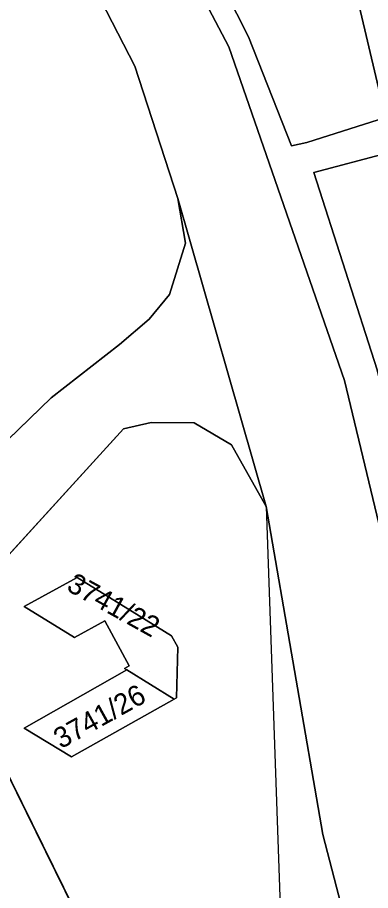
# Model space of a CAD drawing. Extents: x -262715 to -259381, y -1237238 to -1231182.
# Drawn here: x -261710.1 to -261675.7, y -1235149.3 to -1235064.3 of the extents above; entities that cross this region are included whole.
import ezdxf

# ---------------------------------------------------------------- set-up
doc = ezdxf.new("R2010")
doc.units = 0
for name, color, linetype in [('body_kn', 7, 'Continuous'), ('kladpar_druhypozemkov', 7, 'Continuous'), ('kladpar_hranice', 7, 'Continuous'), ('kladpar_parcelnecisla', 7, 'Continuous'), ('kladpar_plochy', 7, 'Continuous')]:
    doc.layers.add(name, color=color, linetype=linetype)

msp = doc.modelspace()

# ---------------------------------------------------------------- linework, layer by layer
at = {"layer": 'body_kn'}
for p, q in [((-261687.6, -1235066.24), (-261687.6, -1235066.24)), ((-261689.52, -1235067.21), (-261689.52, -1235067.21)), ((-261698.68, -1235069.1), (-261698.68, -1235069.1)), ((-261683.41, -1235076.85), (-261683.41, -1235076.85)), ((-261681.93, -1235076.53), (-261681.93, -1235076.53)), ((-261681.24, -1235079.42), (-261681.24, -1235079.42)), ((-261694.48, -1235081.97), (-261694.48, -1235081.97)), ((-261693.74, -1235086.31), (-261693.74, -1235086.31)), ((-261695.32, -1235091.3), (-261695.32, -1235091.3)), ((-261697.3, -1235093.72), (-261697.3, -1235093.72)), ((-261700.19, -1235096.19), (-261700.19, -1235096.19)), ((-261678.27, -1235099.69), (-261678.27, -1235099.69)), ((-261706.82, -1235101.35), (-261706.82, -1235101.35)), ((-261697.08, -1235103.75), (-261697.08, -1235103.75)), ((-261692.89, -1235103.79), (-261692.89, -1235103.79)), ((-261699.78, -1235104.38), (-261699.78, -1235104.38)), ((-261689.26, -1235105.94), (-261689.26, -1235105.94)), ((-261685.9, -1235111.94), (-261685.9, -1235111.94)), ((-261685.9, -1235111.94), (-261685.9, -1235111.94)), ((-261704.29, -1235118.85), (-261704.29, -1235118.85)), ((-261704.29, -1235118.85), (-261704.29, -1235118.85)), ((-261709.46, -1235121.66), (-261709.46, -1235121.66)), ((-261709.46, -1235121.66), (-261709.46, -1235121.66)), ((-261701.6, -1235123.07), (-261701.6, -1235123.07)), ((-261704.56, -1235124.69), (-261704.56, -1235124.69)), ((-261695.11, -1235124.54), (-261695.11, -1235124.54)), ((-261694.51, -1235125.63), (-261694.51, -1235125.63)), ((-261699.69, -1235127.7), (-261699.69, -1235127.7)), ((-261699.45, -1235127.85), (-261699.45, -1235127.85)), ((-261699.45, -1235127.85), (-261699.45, -1235127.85)), ((-261699.22, -1235127.43), (-261699.22, -1235127.43)), ((-261694.63, -1235130.55), (-261694.63, -1235130.55)), ((-261694.86, -1235130.68), (-261694.86, -1235130.68)), ((-261709.45, -1235133.51), (-261709.45, -1235133.51)), ((-261704.85, -1235136.29), (-261704.85, -1235136.29)), ((-261680.36, -1235143.86), (-261680.36, -1235143.86))]:
    msp.add_line(p, q, dxfattribs=at)
at = {"layer": 'kladpar_druhypozemkov'}
for p, q in [((-261697.25, -1235127.97), (-261697.25, -1235127.97)), ((-261702.36, -1235131.52), (-261702.36, -1235131.52))]:
    msp.add_line(p, q, dxfattribs=at)
at = {"layer": 'kladpar_hranice'}
for p, q in [((-261709.46, -1235121.66), (-261704.29, -1235118.85)), ((-261704.29, -1235118.85), (-261709.46, -1235121.66)), ((-261704.29, -1235118.85), (-261695.11, -1235124.54)), ((-261695.11, -1235124.54), (-261704.29, -1235118.85)), ((-261704.56, -1235124.69), (-261709.46, -1235121.66)), ((-261709.46, -1235121.66), (-261704.56, -1235124.69)), ((-261699.45, -1235127.85), (-261694.86, -1235130.68))]:
    msp.add_line(p, q, dxfattribs=at)
for points in [[(-261698.97, -1235043.8), (-261687.6, -1235066.24), (-261683.41, -1235076.85), (-261681.93, -1235076.53), (-261674.26, -1235074.08), (-261673.47, -1235077.36), (-261674.15, -1235077.54), (-261681.24, -1235079.42), (-261675.08, -1235098.65), (-261665.36, -1235139.54), (-261665.04, -1235143.19), (-261664.49, -1235149.46), (-261664.37, -1235150.79), (-261658.84, -1235172.08), (-261652.02, -1235170.43), (-261651.19, -1235173.25), (-261658.01, -1235175.26), (-261658.8, -1235176.18), (-261667.48, -1235151.5), (-261668.39, -1235140.75), (-261678.27, -1235099.69), (-261689.52, -1235067.21), (-261701.27, -1235044.85), (-261699.1, -1235043.86)], [(-261680.07, -1235049.42), (-261674.26, -1235074.08), (-261681.93, -1235076.53), (-261683.41, -1235076.85), (-261687.6, -1235066.24), (-261698.97, -1235043.8)], [(-261701.27, -1235044.85), (-261689.52, -1235067.21), (-261678.27, -1235099.69), (-261668.39, -1235140.75), (-261667.48, -1235151.5), (-261658.8, -1235176.18), (-261645.36, -1235213.89), (-261630.14, -1235243.78), (-261628.74, -1235246.21), (-261599.38, -1235299.64), (-261589.5, -1235316.23), (-261558.55, -1235373.38)], [(-261625.4, -1235241.69), (-261642.75, -1235199.74), (-261651.19, -1235173.25), (-261652.02, -1235170.43), (-261655.86, -1235154.79), (-261657.57, -1235147.82), (-261661.26, -1235132.77), (-261674.15, -1235077.54), (-261673.47, -1235077.36), (-261674.26, -1235074.08), (-261680.07, -1235049.42)], [(-261701.99, -1235062.63), (-261698.68, -1235069.1), (-261694.48, -1235081.97), (-261693.74, -1235086.31), (-261695.32, -1235091.3), (-261697.3, -1235093.72), (-261700.19, -1235096.19), (-261706.82, -1235101.35), (-261723.84, -1235117.8)], [(-261626.47, -1235266.32), (-261635.49, -1235249.77), (-261636.93, -1235247.14), (-261652.95, -1235217.71), (-261671.58, -1235177.72), (-261680.36, -1235143.86), (-261685.9, -1235111.94), (-261694.48, -1235081.97), (-261698.68, -1235069.1), (-261701.99, -1235062.63)], [(-261665.04, -1235143.19), (-261665.36, -1235139.54), (-261675.08, -1235098.65), (-261681.24, -1235079.42), (-261674.15, -1235077.54), (-261661.26, -1235132.77), (-261657.57, -1235147.82), (-261665.04, -1235143.19)], [(-261723.84, -1235117.8), (-261706.82, -1235101.35), (-261700.19, -1235096.19), (-261697.3, -1235093.72), (-261695.32, -1235091.3), (-261693.74, -1235086.31), (-261694.48, -1235081.97), (-261685.9, -1235111.94), (-261682.74, -1235201.79)], [(-261652.73, -1235256.35), (-261653.37, -1235255.06), (-261657.73, -1235246.22), (-261717.88, -1235124.2), (-261699.78, -1235104.38), (-261697.08, -1235103.75), (-261692.89, -1235103.79), (-261689.26, -1235105.94), (-261685.9, -1235111.94), (-261680.36, -1235143.86), (-261671.58, -1235177.72), (-261652.95, -1235217.71), (-261636.93, -1235247.14), (-261642.44, -1235251.08), (-261646.89, -1235254.04), (-261652.73, -1235256.35)], [(-261685.9, -1235111.94), (-261689.26, -1235105.94), (-261692.89, -1235103.79), (-261697.08, -1235103.75), (-261699.78, -1235104.38), (-261717.88, -1235124.2), (-261657.73, -1235246.22)], [(-261699.69, -1235127.7), (-261699.22, -1235127.43), (-261701.6, -1235123.07), (-261704.56, -1235124.69)], [(-261704.56, -1235124.69), (-261701.6, -1235123.07), (-261699.22, -1235127.43), (-261699.69, -1235127.7)], [(-261695.11, -1235124.54), (-261694.51, -1235125.63), (-261694.63, -1235130.55), (-261694.86, -1235130.68)], [(-261694.86, -1235130.68), (-261694.63, -1235130.55), (-261694.51, -1235125.63), (-261695.11, -1235124.54)], [(-261699.69, -1235127.7), (-261699.45, -1235127.85), (-261709.45, -1235133.51), (-261704.85, -1235136.29), (-261694.86, -1235130.68)], [(-261694.86, -1235130.68), (-261704.85, -1235136.29), (-261709.45, -1235133.51), (-261699.45, -1235127.85)], [(-261694.86, -1235130.68), (-261699.45, -1235127.85), (-261699.69, -1235127.7)]]:
    msp.add_lwpolyline(points, dxfattribs=at)
at = {"layer": 'kladpar_plochy'}
for p, q in [((-261701.99, -1235062.63), (-261698.68, -1235069.1)), ((-261698.68, -1235069.1), (-261694.48, -1235081.97)), ((-261694.48, -1235081.97), (-261693.74, -1235086.31)), ((-261693.74, -1235086.31), (-261694.48, -1235081.97)), ((-261694.48, -1235081.97), (-261685.9, -1235111.94)), ((-261693.74, -1235086.31), (-261695.32, -1235091.3)), ((-261695.32, -1235091.3), (-261693.74, -1235086.31)), ((-261695.32, -1235091.3), (-261697.3, -1235093.72)), ((-261697.3, -1235093.72), (-261695.32, -1235091.3)), ((-261697.3, -1235093.72), (-261700.19, -1235096.19)), ((-261700.19, -1235096.19), (-261697.3, -1235093.72)), ((-261700.19, -1235096.19), (-261706.82, -1235101.35)), ((-261706.82, -1235101.35), (-261700.19, -1235096.19)), ((-261706.82, -1235101.35), (-261723.84, -1235117.8)), ((-261723.84, -1235117.8), (-261706.82, -1235101.35)), ((-261699.78, -1235104.38), (-261697.08, -1235103.75)), ((-261697.08, -1235103.75), (-261699.78, -1235104.38)), ((-261697.08, -1235103.75), (-261692.89, -1235103.79)), ((-261692.89, -1235103.79), (-261697.08, -1235103.75)), ((-261692.89, -1235103.79), (-261689.26, -1235105.94)), ((-261689.26, -1235105.94), (-261692.89, -1235103.79)), ((-261717.88, -1235124.2), (-261699.78, -1235104.38)), ((-261699.78, -1235104.38), (-261717.88, -1235124.2)), ((-261689.26, -1235105.94), (-261685.9, -1235111.94)), ((-261685.9, -1235111.94), (-261689.26, -1235105.94)), ((-261685.9, -1235111.94), (-261680.36, -1235143.86)), ((-261704.29, -1235118.85), (-261709.46, -1235121.66)), ((-261695.11, -1235124.54), (-261704.29, -1235118.85)), ((-261709.46, -1235121.66), (-261704.56, -1235124.69)), ((-261704.56, -1235124.69), (-261701.6, -1235123.07)), ((-261701.6, -1235123.07), (-261699.22, -1235127.43)), ((-261657.73, -1235246.22), (-261717.88, -1235124.2)), ((-261717.88, -1235124.2), (-261657.73, -1235246.22)), ((-261694.51, -1235125.63), (-261695.11, -1235124.54)), ((-261694.63, -1235130.55), (-261694.51, -1235125.63)), ((-261699.45, -1235127.85), (-261709.45, -1235133.51)), ((-261699.22, -1235127.43), (-261699.69, -1235127.7)), ((-261699.69, -1235127.7), (-261699.45, -1235127.85)), ((-261694.86, -1235130.68), (-261694.63, -1235130.55)), ((-261704.85, -1235136.29), (-261694.86, -1235130.68)), ((-261709.45, -1235133.51), (-261704.85, -1235136.29)), ((-261680.36, -1235143.86), (-261671.58, -1235177.72))]:
    msp.add_line(p, q, dxfattribs=at)
for points in [[(-261698.97, -1235043.8), (-261687.6, -1235066.24), (-261683.41, -1235076.85), (-261681.93, -1235076.53), (-261674.26, -1235074.08), (-261673.47, -1235077.36), (-261674.15, -1235077.54), (-261681.24, -1235079.42), (-261675.08, -1235098.65), (-261665.36, -1235139.54), (-261665.04, -1235143.19), (-261664.49, -1235149.46), (-261664.37, -1235150.79), (-261658.84, -1235172.08), (-261652.02, -1235170.43), (-261651.19, -1235173.25), (-261658.01, -1235175.26), (-261658.8, -1235176.18), (-261667.48, -1235151.5), (-261668.39, -1235140.75), (-261678.27, -1235099.69), (-261689.52, -1235067.21), (-261701.27, -1235044.85), (-261699.1, -1235043.86)], [(-261680.07, -1235049.42), (-261674.26, -1235074.08), (-261681.93, -1235076.53), (-261683.41, -1235076.85), (-261687.6, -1235066.24), (-261698.97, -1235043.8), (-261698.47, -1235043.95), (-261697.9, -1235044.12), (-261696.47, -1235044.55), (-261690.08, -1235046.44), (-261689.9, -1235046.5)], [(-261665.04, -1235143.19), (-261665.36, -1235139.54), (-261675.08, -1235098.65), (-261681.24, -1235079.42), (-261674.15, -1235077.54), (-261661.26, -1235132.77), (-261657.57, -1235147.82)], [(-261709.46, -1235121.66), (-261704.29, -1235118.85), (-261695.11, -1235124.54), (-261694.51, -1235125.63), (-261694.63, -1235130.55), (-261694.86, -1235130.68), (-261699.45, -1235127.85), (-261699.69, -1235127.7), (-261699.22, -1235127.43), (-261701.6, -1235123.07), (-261704.56, -1235124.69)], [(-261699.45, -1235127.85), (-261694.86, -1235130.68), (-261704.85, -1235136.29), (-261709.45, -1235133.51)]]:
    msp.add_lwpolyline(points, close=True, dxfattribs=at)
for points in [[(-261701.27, -1235044.85), (-261689.52, -1235067.21), (-261678.27, -1235099.69), (-261668.39, -1235140.75), (-261667.48, -1235151.5), (-261658.8, -1235176.18), (-261645.36, -1235213.89), (-261630.14, -1235243.78), (-261628.74, -1235246.21), (-261599.38, -1235299.64), (-261589.5, -1235316.23), (-261558.55, -1235373.38)], [(-261625.4, -1235241.69), (-261642.75, -1235199.74), (-261651.19, -1235173.25), (-261652.02, -1235170.43), (-261655.86, -1235154.79), (-261657.57, -1235147.82), (-261661.26, -1235132.77), (-261674.15, -1235077.54), (-261673.47, -1235077.36), (-261674.26, -1235074.08), (-261680.07, -1235049.42)], [(-261555, -1235406.03), (-261577.6, -1235365.16), (-261581.11, -1235358.8), (-261573.41, -1235363.51), (-261573.01, -1235362.2), (-261581.73, -1235346.54), (-261587.26, -1235336.61), (-261596.46, -1235331.01), (-261620.51, -1235287.45), (-261611.76, -1235292.77), (-261622.18, -1235274.02), (-261626.47, -1235266.32), (-261635.49, -1235249.77), (-261636.93, -1235247.14), (-261652.95, -1235217.71), (-261671.58, -1235177.72), (-261680.36, -1235143.86), (-261685.9, -1235111.94), (-261694.48, -1235081.97), (-261698.68, -1235069.1), (-261701.99, -1235062.63)]]:
    msp.add_lwpolyline(points, dxfattribs=at)

# ---------------------------------------------------------------- texts
at = {"layer": 'kladpar_parcelnecisla'}
for s, rotation, p in [('3741/22', 331, (-261705.448, -1235120.048)), ('3741/26', 29, (-261705.882, -1235135.569))]:
    msp.add_text(s, height=2, rotation=rotation, dxfattribs=at).set_placement(p)

doc.saveas('drawing.dxf')
